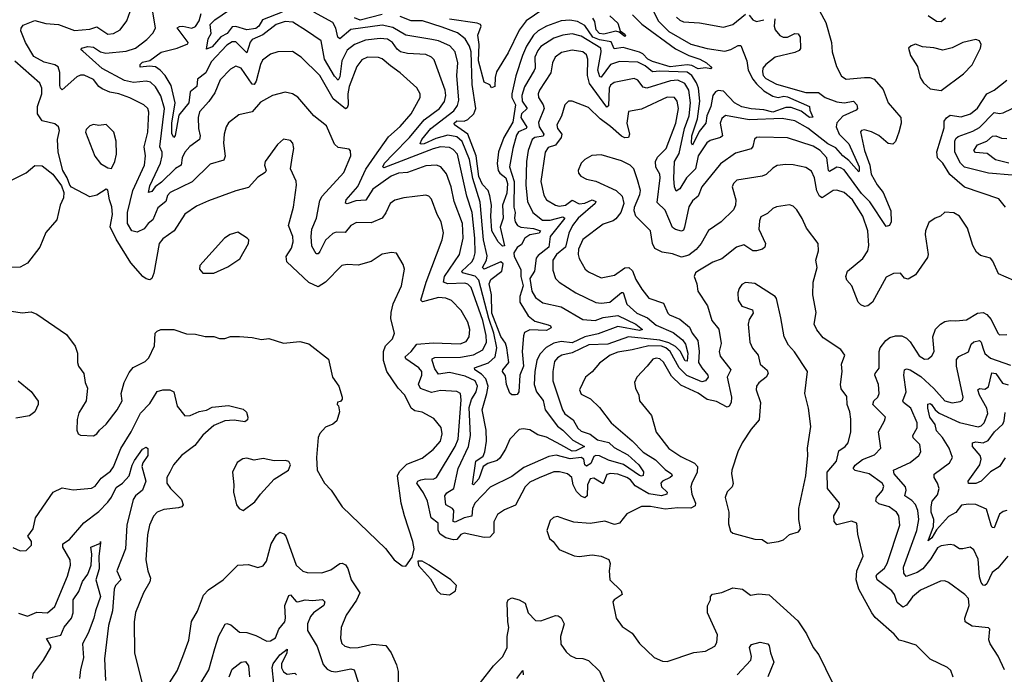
# Model space of a CAD drawing. Extents: x 1552033 to 1694788, y 811965 to 917215.
# Tile 501 of 632: x 1641212 to 1646601, y 887808 to 891390. Entities that reach past the tile are written whole.
import ezdxf

# ---------------------------------------------------------------- set-up
doc = ezdxf.new("R2010")
doc.units = 0

msp = doc.modelspace()

# ---------------------------------------------------------------- linework, layer by layer
at = {"layer": '0CON20XD'}
for points in [[(1644594.2, 890514.2), (1644573.8, 890573.8), (1644554, 890595), (1644505, 890617.8), (1644395, 890650.8), (1644343.2, 890646.8), (1644305, 890625.8), (1644285.8, 890605), (1644268.8, 890565), (1644270.5, 890550.5), (1644283.8, 890535), (1644315, 890517.8), (1644366, 890506), (1644475.9, 890455.9), (1644509.4, 890425), (1644519.4, 890385), (1644503.1, 890335), (1644475, 890301.4), (1644459.6, 890290.4), (1644405, 890270.9), (1644295, 890187.5), (1644271.4, 890135), (1644268.6, 890105), (1644274.1, 890084.1), (1644307.3, 890025), (1644325, 890010.8), (1644395, 889977.3), (1644468.1, 889991.9), (1644525, 890033.3), (1644546.5, 890035), (1644565.9, 890015.9), (1644585, 889968.1), (1644616.8, 889916.8), (1644655, 889866.4), (1644735, 889838.9), (1644759.1, 889785), (1644769.4, 889775), (1644825, 889752.1), (1644878.6, 889708.6), (1644893.5, 889675), (1644923, 889635), (1644931.2, 889575), (1644928, 889515), (1644945, 889484.7), (1644978.8, 889445), (1644980.4, 889435), (1644965.6, 889414.4), (1644945, 889409.3), (1644864.1, 889444.1), (1644821, 889485), (1644771.9, 889575), (1644748, 889595), (1644725, 889604), (1644655, 889606.2), (1644565, 889583.2), (1644485, 889570.8), (1644443.5, 889555), (1644385, 889511.5), (1644345, 889462.9), (1644308.6, 889435), (1644276, 889365), (1644285, 889342), (1644336, 889316), (1644385, 889268.6), (1644450, 889185), (1644565, 889086.8), (1644625, 889023.1), (1644691.7, 888981.7), (1644745, 888929.4), (1644780, 888905), (1644782.7, 888895), (1644772.7, 888885), (1644730, 888865), (1644720.9, 888855), (1644724.1, 888835), (1644755.5, 888805), (1644754.4, 888795), (1644725, 888784.8), (1644655, 888796.7), (1644580.4, 888840.4), (1644555, 888872.9), (1644535, 888885.9), (1644485, 888904.4), (1644445, 888908.1), (1644425, 888900.9), (1644405, 888851.5), (1644355, 888882.1), (1644335, 888878.8), (1644320.4, 888845), (1644318.1, 888785), (1644305, 888774.7), (1644285, 888783.1), (1644259, 888809), (1644241.3, 888845), (1644233.1, 888885), (1644210.8, 888905), (1644166.6, 888916.6), (1644135, 888915.9), (1644055, 888883.1), (1644005, 888859.6), (1643979.1, 888835), (1643925, 888733.3), (1643865, 888708.2), (1643827.2, 888682.8), (1643807.6, 888642.4), (1643806.7, 888583.3), (1643785, 888558.5), (1643755, 888557.1), (1643645, 888581.2), (1643626.6, 888573.4), (1643605, 888546), (1643586, 888544), (1643545, 888554.6), (1643513.6, 888575), (1643502.2, 888595), (1643501.5, 888635), (1643464.8, 888665), (1643443.4, 888755), (1643421.8, 888801.8), (1643386.2, 888855), (1643391.1, 888865), (1643408, 888872), (1643435, 888877.6), (1643475, 888875.7), (1643493.1, 888885), (1643595.4, 889054.6), (1643611, 889095), (1643628.8, 889311.2), (1643625.4, 889345), (1643605, 889356.7), (1643515, 889362.1), (1643465, 889350.7), (1643405, 889371.8), (1643394.4, 889395.6), (1643413.6, 889445), (1643412.2, 889465), (1643396.2, 889486.1), (1643325.5, 889535), (1643322.1, 889545), (1643355.3, 889575), (1643385.8, 889615), (1643475, 889623.1), (1643622.7, 889617.3), (1643655, 889630.4), (1643671.2, 889655), (1643675.3, 889695), (1643664.7, 889735), (1643629.1, 889799.1), (1643575, 889854.6), (1643545, 889866.3), (1643505, 889869.8), (1643416.5, 889846.5), (1643407.9, 889855), (1643437.6, 889955), (1643524.6, 890185), (1643531.8, 890225), (1643518.9, 890285), (1643496.9, 890325), (1643465, 890408), (1643451.2, 890425), (1643435, 890430.8), (1643315, 890416.5), (1643265, 890403.3), (1643240.5, 890385), (1643216.8, 890333.2), (1643195.8, 890304.3), (1643135, 890278.2), (1643055, 890281.5), (1643025, 890264.5), (1642993.9, 890226.1), (1642945, 890228.1), (1642925, 890220.3), (1642885, 890184.6), (1642855, 890121.4), (1642845, 890110), (1642835, 890110), (1642811.5, 890151.5), (1642807, 890205), (1642811.8, 890245), (1642836.2, 890305), (1642855, 890400.8), (1642868.2, 890425), (1642985.5, 890555), (1643024.3, 890645), (1643022.3, 890672.3), (1643015, 890681.2), (1642955, 890691.1), (1642935, 890710), (1642890.5, 890810.5), (1642822.5, 890865), (1642735, 890966.9), (1642705, 890985.6), (1642665, 890994.3), (1642595, 890975.5), (1642530.8, 890939.2), (1642484.4, 890885.6), (1642410.5, 890869.5), (1642355, 890826.9), (1642341.5, 890805), (1642331.6, 890765), (1642326.8, 890715), (1642335.9, 890644.1), (1642328.8, 890621.2), (1642255, 890600.5), (1642156.1, 890503.9), (1642036, 890445), (1642021.8, 890428.2), (1642012.5, 890395), (1641968.7, 890361.3), (1641940.4, 890295), (1641915, 890274.6), (1641893.5, 890246.5), (1641855, 890228.4), (1641825, 890234.3), (1641801.2, 890275), (1641801.9, 890335), (1641831.2, 890455), (1641894.7, 890595), (1641900.5, 890645), (1641893.5, 890695), (1641913.7, 890775), (1641918.7, 890885), (1641912.7, 890905), (1641891.4, 890925), (1641815, 890962.5), (1641755.4, 890984.6), (1641705, 890994), (1641663, 891013), (1641644.8, 891024.8), (1641615, 891063.6), (1641565, 891086.5), (1641545, 891086.4), (1641525, 891077.3), (1641445, 891007.1), (1641435, 891016), (1641431.3, 891031.3), (1641431.5, 891101.5), (1641422.4, 891132.4), (1641404.1, 891144.1), (1641345, 891157.8), (1641289.6, 891189.6), (1641244.5, 891265), (1641218.9, 891328.9), (1641219.1, 891345), (1641230.1, 891359.9), (1641295, 891386.7), (1641355, 891369.6), (1641425, 891363.4), (1641512.2, 891332.2), (1641595, 891339.2), (1641635, 891350.8), (1641695, 891311.8), (1641725, 891315.4), (1641761.4, 891335), (1641798.8, 891385), (1641816.2, 891435)], [(1644445, 890805.7), (1644388.4, 890848.4), (1644325, 890910.4), (1644235, 890944.5), (1644215, 890945.5), (1644195.8, 890924.2), (1644176.9, 890863.1), (1644152.1, 890815), (1644155.4, 890795), (1644179.8, 890765), (1644176.2, 890745), (1644145.4, 890704.6), (1644105, 890690.8), (1644088.4, 890665), (1644063.7, 890505), (1644080.2, 890430.2), (1644095.6, 890405.6), (1644144.4, 890375), (1644165, 890369.8), (1644198.8, 890375), (1644235, 890402.1), (1644275, 890382.9), (1644305, 890387.2), (1644345, 890404), (1644364.5, 890395), (1644361.8, 890385), (1644268.5, 890305), (1644237.6, 890265), (1644217.9, 890222.1), (1644200, 890145), (1644150.8, 890105), (1644130.4, 890075), (1644130.9, 890019.1), (1644144.4, 889975), (1644164.4, 889955), (1644256.7, 889895), (1644365, 889843.6), (1644395, 889838.8), (1644441.9, 889845), (1644505, 889897.5), (1644515, 889897.9), (1644535, 889833.4), (1644589.4, 889785), (1644648.9, 889758.9), (1644695, 889719.1), (1644787.9, 889677.9), (1644839, 889639), (1644856.1, 889615), (1644868.2, 889565), (1644865, 889522.5), (1644855, 889523.6), (1644827.4, 889577.4), (1644802.2, 889602.2), (1644765, 889623), (1644715, 889636.4), (1644545, 889654.9), (1644431.9, 889615), (1644327.9, 889612.1), (1644235, 889567.4), (1644179.2, 889555), (1644155, 889540.5), (1644139.2, 889520.8), (1644130, 889465), (1644130.9, 889415), (1644182.4, 889255), (1644195, 889234.1), (1644240.8, 889200.8), (1644266, 889156), (1644285, 889139.1), (1644335, 889123.2), (1644375, 889092.3), (1644437.2, 889077.2), (1644465, 889049.3), (1644540, 889010), (1644600.4, 888955), (1644625.7, 888915.7), (1644625, 888896.2), (1644615, 888892.2), (1644605, 888896.6), (1644516.1, 888956.1), (1644435, 888980.4), (1644385, 889003), (1644365, 889005.1), (1644355, 889000), (1644338.7, 888961.3), (1644315, 888947.8), (1644305.8, 888955), (1644300, 888985), (1644285.6, 888995.6), (1644225, 888987.7), (1644147.5, 889007.5), (1644108.9, 889001.1), (1643970.5, 888939.5), (1643905, 888890.5), (1643787.4, 888832.6), (1643702.8, 888745), (1643690, 888715), (1643685.9, 888674.1), (1643645, 888664.7), (1643595, 888641.2), (1643585, 888644.6), (1643587.6, 888705), (1643581.6, 888715), (1643545, 888735.6), (1643539.3, 888785), (1643549.3, 888800.7), (1643588.7, 888825), (1643612.3, 888935), (1643667.9, 889055), (1643680, 889115), (1643671.8, 889268.2), (1643685, 889312.2), (1643710.1, 889355), (1643717, 889385), (1643704.7, 889415), (1643650.3, 889439.7), (1643565, 889459), (1643505, 889450.9), (1643485, 889480.3), (1643468.8, 889525), (1643470, 889535), (1643485, 889541.6), (1643625, 889543.4), (1643695, 889556.3), (1643746.4, 889583.6), (1643766.5, 889625), (1643765, 889662.5), (1643746.9, 889745), (1643682.6, 889925), (1643665, 889942.9), (1643648.6, 889948.6), (1643555, 889945.7), (1643530.8, 889955), (1643537, 889985), (1643619.7, 890105), (1643640, 890195), (1643634.8, 890274.8), (1643590, 890395), (1643572.8, 890475), (1643547.5, 890547.5), (1643516.4, 890585), (1643493.8, 890593.8), (1643435, 890590.5), (1643335, 890555.2), (1643285, 890551.5), (1643245, 890534.8), (1643145, 890463.1), (1643106.6, 890403.4), (1643051.5, 890398.5), (1643005, 890382.7), (1642995.7, 890385.7), (1642998.5, 890405), (1643063, 890477), (1643106.9, 890573.1), (1643155.5, 890644.5), (1643230.8, 890749.2), (1643295, 890806.9), (1643354.7, 890875), (1643404.1, 890964.1), (1643404.3, 890985), (1643385, 891018), (1643295, 891100.5), (1643241.2, 891138.8), (1643195.7, 891175.7), (1643175, 891183.3), (1643115.3, 891184.7), (1643085, 891171.5), (1643056.4, 891135), (1643015.3, 891025), (1643008.6, 890985), (1643010.7, 890925), (1643005, 890908.5), (1642995, 890903.2), (1642926.8, 890956.8), (1642855, 891084.5), (1642753.1, 891185), (1642705, 891216.5), (1642625, 891214.5), (1642585, 891201.8), (1642540.8, 891169.3), (1642529.2, 891145), (1642506.5, 891055), (1642495, 891036.3), (1642485, 891037.4), (1642425, 891125.8), (1642395, 891135.4), (1642365, 891119.6), (1642308.9, 891061.1), (1642279.8, 890990.2), (1642247.1, 890942.9), (1642196.7, 890886.7), (1642187.9, 890855), (1642191.2, 890795), (1642200.5, 890755), (1642196.5, 890735), (1642142.6, 890697.4), (1642115, 890666.2), (1642101, 890635), (1642096.3, 890593.7), (1642065, 890576.8), (1641988.8, 890501.2), (1641953.2, 890476.8), (1641935, 890451.1), (1641917.5, 890445), (1641925, 890481.4), (1641983.2, 890605), (1641992.2, 890645), (1641991.3, 890665), (1641979.3, 890695), (1642003.9, 890905), (1641985, 890974.5), (1641955, 891023.1), (1641928.5, 891048.5), (1641905, 891053.8), (1641835, 891046.4), (1641785, 891058.1), (1641663.5, 891123.5), (1641557.7, 891217.7), (1641548.8, 891225), (1641550, 891235), (1641585, 891244.7), (1641615, 891239.5), (1641655, 891214.8), (1641682.6, 891207.4), (1641795, 891217.7), (1641845, 891235.3), (1641907.7, 891282.3), (1641941.7, 891318.3), (1641954.6, 891345.4), (1641934.4, 891465)], [(1642648.4, 891431.6), (1642540.5, 891389.5), (1642520.2, 891355), (1642505, 891341.8), (1642454.4, 891334.4), (1642395, 891353.3), (1642375, 891351.7), (1642346.8, 891315), (1642312.6, 891297.4), (1642265, 891241.9), (1642235, 891230), (1642244.1, 891285), (1642260.3, 891315), (1642255, 891363.8), (1642279.8, 891390.2), (1642359.5, 891445)], [(1644678.2, 891445), (1644706.7, 891385), (1644765, 891326), (1644885, 891256.1), (1644975, 891233.7), (1645070.8, 891219.2), (1645105, 891228.2), (1645145, 891250), (1645159.7, 891249.7), (1645191.8, 891165), (1645198.4, 891115), (1645224.3, 891065), (1645245, 891040), (1645285, 891002.1), (1645335, 890971.2), (1645364, 890964), (1645395, 890971.4), (1645415, 890968.3), (1645535, 890915.9), (1645536.7, 890895), (1645552.8, 890857.2), (1645535, 890854.4), (1645489.3, 890889.3), (1645435, 890909.4), (1645405, 890910.3), (1645335, 890885.1), (1645285, 890898), (1645215, 890902.2), (1645165, 890913.7), (1645123.8, 890935), (1645065, 890999.6), (1645035, 891003.8), (1645020.6, 890995), (1645006.5, 890975), (1644994.9, 890915), (1644972.6, 890865), (1644966.8, 890825), (1644930.6, 890779.4), (1644897.1, 890707.1), (1644894.2, 890704.2), (1644888.2, 890715), (1644890.3, 890755), (1644921.8, 890848.2), (1644934.9, 890945), (1644927.2, 891015), (1644916.9, 891045), (1644891, 891085), (1644865, 891103.3), (1644715, 891109.4), (1644675, 891104.4), (1644635, 891138.1), (1644595, 891158.5), (1644495, 891162), (1644445, 891144.8), (1644395, 891076.2), (1644387.8, 891077.8), (1644377, 891115), (1644393.9, 891215), (1644392.3, 891235), (1644285, 891301), (1644235, 891313.7), (1644185, 891306.3), (1644135, 891289.6), (1644065, 891243.2), (1644048, 891222), (1644031.6, 891185), (1644033.2, 891125), (1644027.8, 891112.2), (1643975, 891023.9), (1643960, 890975), (1643962.9, 890945), (1643989.5, 890905), (1643958.8, 890875), (1643954, 890855), (1643987.1, 890802.9), (1643984.6, 890795), (1643943, 890777), (1643931.2, 890758.8), (1643911, 890685), (1643893.2, 890585), (1643917.9, 890505), (1643915.9, 890365), (1643923.4, 890335), (1643919.7, 890305), (1643924.4, 890284.4), (1643936.4, 890265), (1643954.3, 890255), (1644025, 890248.7), (1644062.3, 890235), (1644055, 890223.2), (1644005, 890213.8), (1643975.9, 890195), (1643958.8, 890161.2), (1643935, 890144.7), (1643916.7, 890115), (1643919.1, 890095), (1643954, 890024), (1643955.3, 889985), (1643967.5, 889935), (1643948.5, 889875), (1643949.2, 889845), (1643995, 889769.1), (1644030.9, 889740.9), (1644105, 889721.5), (1644118, 889715), (1644120.8, 889705), (1644095, 889689.3), (1644005, 889693.9), (1643975, 889679.5), (1643968.7, 889661.3), (1643962.5, 889575), (1643970, 889495), (1643949, 889445), (1643943.3, 889355), (1643935, 889340), (1643925, 889337.5), (1643905, 889337.5), (1643895, 889347.5), (1643877.1, 889395), (1643871.1, 889441.1), (1643854.5, 889465), (1643856.4, 889475), (1643889, 889515), (1643879, 889595), (1643870.6, 889620.6), (1643845, 889657.7), (1643796.7, 889785), (1643794.9, 889885), (1643782.2, 889945), (1643790.7, 889969.3), (1643851.5, 890015), (1643858.4, 890055), (1643845, 890065.2), (1643755, 890025.3), (1643744.2, 890035), (1643766.1, 890073.9), (1643771.1, 890098.9), (1643749.9, 890185), (1643731.9, 890391.9), (1643691.4, 890521.4), (1643673.1, 890625), (1643633.1, 890723.1), (1643605, 890750), (1643555, 890759.1), (1643489.5, 890740.5), (1643425, 890710.6), (1643408.8, 890708.8), (1643403.7, 890713.7), (1643413.9, 890735), (1643462.2, 890795), (1643588.9, 890891.1), (1643608.6, 890921.4), (1643615, 890950), (1643604.4, 891085), (1643609.4, 891155), (1643595.3, 891215), (1643566.6, 891246.6), (1643505, 891274.3), (1643467, 891283), (1643325, 891306.7), (1643255, 891347.7), (1643195, 891361.1), (1643025, 891336.5), (1642965, 891286.4), (1642954, 891294), (1642942.6, 891345), (1642925, 891375.3), (1642821.1, 891431.1)], [(1644115, 891473.5), (1643984.4, 891385), (1643946.2, 891333.8), (1643885, 891208.9), (1643822, 891105), (1643813.6, 891073.6), (1643812.5, 891025), (1643795, 891017.5), (1643784.4, 891034.4), (1643755, 891047.8), (1643724, 891165), (1643726.1, 891255), (1643719.9, 891305), (1643737.5, 891355), (1643734.2, 891365), (1643715, 891372.3), (1643565, 891393.6)], [(1645588.7, 891438.7), (1645623.4, 891375), (1645655.5, 891265), (1645659.1, 891215), (1645682.2, 891135), (1645710.7, 891080.7), (1645735, 891064.4), (1645835, 891074.5), (1645865, 891073.3), (1645888, 891065), (1645938.6, 891008.6), (1645965.5, 890935), (1646035.5, 890855), (1646037.1, 890825), (1646024.7, 890775), (1646005, 890724), (1645991.3, 890708.7), (1645965, 890713.5), (1645915, 890756), (1645875, 890777.7), (1645835, 890787.9), (1645820, 890785), (1645813.6, 890776.4), (1645835.9, 890675), (1645865.8, 890595), (1645873.1, 890545), (1645905, 890486.7), (1645938.7, 890445), (1645979.4, 890345), (1645982.5, 890285), (1645972.5, 890265), (1645955, 890258.6), (1645864.5, 890394.5), (1645819.9, 890439.9), (1645725, 890568.6), (1645705, 890580.6), (1645685, 890583.3), (1645645, 890560), (1645638.9, 890565), (1645630, 890635), (1645592.9, 890675), (1645555, 890698.2), (1645415, 890743.4), (1645262.3, 890747.7), (1645244.7, 890745.3), (1645233.4, 890736.6), (1645223.9, 890696.1), (1645215, 890683.1), (1645130.1, 890659.9), (1645048.2, 890601.8), (1644945, 890475.6), (1644924.6, 890425), (1644895, 890398.5), (1644875, 890366.7), (1644851.3, 890255), (1644845, 890238.6), (1644835, 890232.7), (1644801.9, 890241.9), (1644785, 890253.5), (1644745, 890347.7), (1644700.4, 890390.4), (1644718.3, 890525), (1644715.2, 890545.2), (1644693.7, 890583.7), (1644692.5, 890615), (1644702.5, 890637.5), (1644750.5, 890685), (1644803.9, 890823.9), (1644817, 890905), (1644810.4, 890945), (1644795.6, 890965), (1644755, 890965.8), (1644615, 890901.4), (1644545, 890887.5), (1644535.7, 890825), (1644548.8, 890765), (1644544.6, 890745.4), (1644525, 890744.2), (1644505, 890752.9), (1644445, 890805.7)], [(1643255.6, 890655), (1643344.8, 890745), (1643425, 890841.9), (1643508.9, 890905), (1643537.2, 890942.8), (1643543.9, 890975), (1643540.2, 891005), (1643481.4, 891171.4), (1643465, 891186.2), (1643435, 891199.2), (1643335, 891204.8), (1643295.5, 891215), (1643278.5, 891228.5), (1643253.1, 891265), (1643225, 891284.3), (1643185, 891287.6), (1643105, 891278.1), (1643044.6, 891255.4), (1643005, 891223.5), (1642975.8, 891165), (1642965, 891078), (1642955, 891060), (1642935, 891080.7), (1642880.6, 891175), (1642861.8, 891275), (1642781.2, 891328.8), (1642707.1, 891377.1), (1642665, 891380.2), (1642615, 891364.3), (1642542.3, 891307.7), (1642485, 891282.7), (1642473.3, 891266.7), (1642455, 891208.9), (1642395, 891268.8), (1642375, 891269.3), (1642345, 891251.1), (1642260.3, 891159.7), (1642230.9, 891099.1), (1642184.3, 891065), (1642180.9, 891025), (1642144.7, 890995), (1642137.4, 890935), (1642082.5, 890867.5), (1642062.4, 890757.6), (1642055, 890746), (1642045, 890766.7), (1642044.9, 890825), (1642062.6, 890935), (1642040.5, 891030.5), (1642007.8, 891085), (1641980.7, 891115), (1641955, 891131.7), (1641923.3, 891136.7), (1641871.1, 891131.1), (1641870.9, 891145), (1641885, 891158.8), (1641925, 891166.9), (1641986.5, 891213.5), (1642074.7, 891235.3), (1642131.9, 891258.1), (1642134.3, 891265), (1642074.6, 891345.4), (1642086, 891354), (1642104.1, 891355.9), (1642155, 891343.5), (1642175, 891352.5), (1642195, 891384.5), (1642205.7, 891424.3)], [(1643195, 891418.4), (1643075, 891388.6), (1643045, 891400.2)], [(1645345.3, 891395), (1645341, 891355), (1645346.7, 891335), (1645373.2, 891303.2), (1645390, 891295), (1645415, 891295.7), (1645455, 891314.7), (1645472.7, 891312.7), (1645483.2, 891295), (1645485, 891232), (1645478, 891222), (1645455, 891211.2), (1645346.9, 891185), (1645295.5, 891145), (1645280, 891125), (1645276.7, 891105), (1645281.2, 891085), (1645295, 891068.1), (1645355, 891038.1), (1645515, 890992.6), (1645585, 890992.5), (1645620.6, 890965), (1645685, 890940.2), (1645725, 890935.7), (1645775, 890945.5), (1645793.1, 890925), (1645798.1, 890905), (1645790.8, 890895), (1645716.8, 890863.2), (1645684.1, 890825.9), (1645680.4, 890805), (1645697.6, 890765), (1645750.6, 890710.6), (1645805.8, 890585), (1645807.1, 890562.9), (1645805, 890558.6), (1645749.4, 890619.4), (1645717.6, 890645), (1645679.5, 890689.5), (1645635, 890710.9), (1645525, 890797.3), (1645455, 890836.5), (1645385, 890850.7), (1645205, 890843.4), (1645075, 890866.2), (1645055, 890850.6), (1645045.3, 890825), (1645058.9, 890755), (1645047.5, 890745), (1644991.2, 890728.8), (1644973.1, 890716.9), (1644925, 890645.4), (1644910.7, 890575), (1644861.6, 890525), (1644825, 890464.4), (1644805, 890452.9), (1644795.4, 890475.4), (1644792.1, 890522.1), (1644795.8, 890615), (1644821, 890659), (1644850.4, 890795), (1644875.5, 890864.5), (1644883.5, 890935), (1644874.4, 891004.4), (1644851.7, 891041.7), (1644815, 891059), (1644773.3, 891056.6), (1644645, 891016.6), (1644625, 891020.8), (1644595, 891060.5), (1644575, 891069.3), (1644465, 891047.2), (1644445, 891032.1), (1644437.8, 891015), (1644435, 890920), (1644425, 890911.8), (1644331.4, 891041.4), (1644320, 891085), (1644320.7, 891175), (1644315, 891198.9), (1644295, 891215.2), (1644235, 891223.6), (1644178.2, 891211.8), (1644143.6, 891185), (1644128.9, 891155), (1644119.8, 891100.2), (1644056.8, 891005), (1644049.6, 890985), (1644051.5, 890965), (1644077.6, 890925), (1644083, 890905), (1644051.3, 890828.7), (1644054.8, 890805), (1644081.6, 890765), (1644076.6, 890753.4), (1644031.9, 890745), (1644016.8, 890735), (1643995.3, 890675.3), (1643985.2, 890614.8), (1643982.3, 890485), (1643991.4, 890395), (1644021.3, 890335), (1644074.2, 890294.2), (1644115, 890292.6), (1644185, 890311.6), (1644195.7, 890305), (1644116.2, 890205), (1644107.5, 890145), (1644049.7, 890100.3), (1644038.1, 890085), (1644029, 890015), (1644003.7, 889975), (1644014.8, 889904.8), (1644035, 889870.5), (1644075, 889841.1), (1644175, 889820), (1644295, 889750.3), (1644362, 889745), (1644405, 889760.4), (1644485, 889771.3), (1644584.6, 889725), (1644620, 889695), (1644605, 889689.6), (1644485, 889711.5), (1644378.7, 889671.3), (1644305, 889654.5), (1644235, 889621.6), (1644175, 889629.1), (1644135, 889621.2), (1644093.9, 889596.1), (1644059.4, 889560.6), (1644042.7, 889525), (1644030.6, 889465), (1644028.4, 889395), (1644040.3, 889355), (1644077.5, 889307.5), (1644088.3, 889255), (1644155, 889165.7), (1644185, 889144.7), (1644239.1, 889089.1), (1644304, 889055), (1644255, 889031.9), (1644235, 889029.9), (1644173.7, 889063.7), (1644095, 889105.2), (1644048.1, 889118.1), (1644005, 889145.6), (1643967.5, 889152.5), (1643945, 889148), (1643895, 889094.3), (1643870.3, 889039.7), (1643839.3, 888990.7), (1643825, 888978.9), (1643775, 888961.1), (1643748.8, 888945), (1643725, 888878.2), (1643695, 888845.7), (1643689.5, 888849.5), (1643709.4, 888975), (1643748.5, 889001.5), (1643758.1, 889025), (1643766.7, 889085), (1643765.7, 889145), (1643742.5, 889255), (1643769.4, 889345), (1643775.2, 889384.8), (1643764, 889425), (1643740.1, 889450.1), (1643703.4, 889475), (1643702.1, 889485), (1643777.6, 889512.4), (1643814.6, 889545.4), (1643822.6, 889595), (1643806.3, 889675), (1643779.4, 889755), (1643725.6, 889965.6), (1643705, 889987.7), (1643636.4, 890005), (1643632.1, 890015), (1643686.4, 890065), (1643698.5, 890085), (1643704.1, 890115), (1643703.1, 890195), (1643688.7, 890335), (1643659.8, 890425), (1643607.4, 890655), (1643585, 890679.5), (1643565, 890690.4), (1643515, 890694.4), (1643475, 890683.8), (1643205, 890579.1), (1643199.6, 890585), (1643209, 890605), (1643255.6, 890655)], [(1644566.5, 891416.5), (1644616.6, 891366.6), (1644801.3, 891231.3), (1644874, 891194), (1644934.4, 891175), (1644971.9, 891155), (1644993.8, 891135), (1645000, 891125), (1644995, 891122), (1644965, 891127.1), (1644925, 891121.2), (1644890.4, 891140.4), (1644865, 891144.4), (1644773, 891133), (1644675, 891161.8), (1644649.9, 891175), (1644623.2, 891203.2), (1644605, 891213.2), (1644515, 891237.5), (1644465, 891231.8), (1644448.6, 891268.6), (1644385, 891279.7), (1644349.5, 891295), (1644305, 891359.6), (1644265, 891381.4), (1644222.4, 891387.6), (1644175, 891384.8), (1644094.5, 891355.5), (1644050.6, 891329.4), (1644024.9, 891305.1), (1643985.2, 891245), (1643963.4, 891195), (1643927.5, 891082.5), (1643905.8, 890985), (1643905.2, 890964.8), (1643925.1, 890925), (1643910.2, 890829.8), (1643861.6, 890745), (1643832, 890668), (1643826.2, 890603.8), (1643830.9, 890565), (1643840.2, 890550.2), (1643871.9, 890525), (1643882.2, 890495), (1643877.9, 890442.1), (1643854.4, 890375), (1643858.4, 890305), (1643841.8, 890255), (1643865, 890153.3), (1643855, 890151.2), (1643830.8, 890175), (1643796, 890236), (1643790, 890315), (1643794.3, 890375), (1643786, 890426), (1643776.2, 890455), (1643745, 890489.4), (1643725, 890531.6), (1643710.1, 890645), (1643664.6, 890764.6), (1643591.3, 890815), (1643589.4, 890825), (1643605, 890836.5), (1643645, 890836), (1643665, 890844.7), (1643698, 890875), (1643709.3, 890905), (1643688.9, 891035), (1643682.7, 891215), (1643673.8, 891245), (1643649.5, 891285), (1643609, 891319), (1643525, 891350), (1643417.5, 891385), (1643355, 891383.9), (1643295, 891408.6)], [(1644441.5, 891411.5), (1644485, 891371.8), (1644498.8, 891328.8), (1644525, 891312), (1644528.5, 891301.5), (1644525, 891298), (1644493, 891323), (1644475, 891328), (1644409.5, 891310.5), (1644385, 891314.6), (1644368, 891335), (1644360.8, 891380.8), (1644349.7, 891399.7)], [(1644807.5, 891405), (1644825, 891387.5), (1644845, 891379.6), (1644932.6, 891372.6), (1645065, 891349.5), (1645115, 891364.7), (1645185, 891421.1)], [(1645205, 891415.4), (1645225, 891390), (1645245, 891381.1), (1645285, 891390.5)], [(1646279.2, 891399.2), (1646255, 891379.2), (1646230.7, 891380.7), (1646185, 891412.2)], [(1646255, 891002.5), (1646377.5, 891095), (1646425, 891144.3), (1646470, 891235), (1646474.3, 891255), (1646465.8, 891275), (1646445, 891281.5), (1646375, 891265.7), (1646315, 891237.1), (1646265, 891224.4), (1646215, 891236.9), (1646152.9, 891242.9), (1646115, 891256), (1646091.7, 891248.3), (1646077.5, 891235), (1646087.5, 891195), (1646125.6, 891135), (1646140, 891075), (1646158.1, 891045), (1646195, 891011.5), (1646255, 891002.5)], [(1643325, 888400), (1643360.7, 888449.3), (1643370.8, 888495), (1643364.4, 888535), (1643317.3, 888675), (1643300.5, 888745), (1643279.6, 888895), (1643291.5, 888918.5), (1643331.5, 888958.5), (1643415, 888991.5), (1643475, 889038.1), (1643515.5, 889085), (1643524.5, 889125), (1643518.3, 889158.3), (1643477.9, 889207.9), (1643415, 889243.3), (1643375, 889250.4), (1643355.5, 889265), (1643319.6, 889335), (1643283.6, 889373.6), (1643221.5, 889465), (1643203.8, 889525), (1643203.8, 889575), (1643214.2, 889605.8), (1643251.9, 889645), (1643264.3, 889675), (1643243.9, 889753.9), (1643245, 889787.5), (1643256.4, 889835), (1643302.5, 889935), (1643317.5, 890025), (1643311.7, 890051.7), (1643275, 890112.5), (1643247, 890117), (1643195, 890108.1), (1643135, 890068.1), (1643065, 890046.7), (1643005, 890050.9), (1642974.6, 890045.4), (1642885.7, 889954.3), (1642845, 889928.7), (1642795, 889951.5), (1642673.9, 890065), (1642671.2, 890095), (1642699.4, 890140.6), (1642708, 890175), (1642707.5, 890205), (1642683.4, 890265), (1642710.9, 890365), (1642727.1, 890485), (1642725, 890507.5), (1642694.1, 890574.1), (1642706, 890646), (1642712, 890685), (1642706.7, 890715), (1642695, 890730), (1642655, 890736.7), (1642623.2, 890706.8), (1642556.2, 890615), (1642551.2, 890595), (1642561.2, 890565), (1642556, 890555), (1642515, 890529.2), (1642465, 890472), (1642395, 890453.1), (1642245, 890399.2), (1642180.2, 890369.8), (1642115, 890325.7), (1642056.7, 890235), (1641995, 890191.1), (1641974.6, 890165), (1641946, 890004), (1641935.3, 889975), (1641925, 889967.8), (1641905, 889971.9), (1641886.7, 889985), (1641820.3, 890060.3), (1641740.2, 890190.2), (1641707.6, 890257.6), (1641719.3, 890325), (1641715.9, 890365.9), (1641702.9, 890405), (1641695, 890457.5), (1641685, 890462.5), (1641635, 890430), (1641595, 890421.2), (1641495, 890473.8), (1641486.2, 890485), (1641472, 890525), (1641448.8, 890565), (1641422.5, 890665), (1641418.8, 890735), (1641429.2, 890785), (1641424.3, 890804.3), (1641405, 890820), (1641335, 890837.5), (1641308.8, 890875), (1641308.7, 890915), (1641333.1, 890985), (1641332.5, 891015), (1641323, 891043), (1641185, 891163.9)], [(1646607.5, 890365), (1646570.8, 890410.8), (1646383.3, 890473.3), (1646302.9, 890542.9), (1646263.9, 890605), (1646236, 890635), (1646232.7, 890667.3), (1646271.1, 890798.9), (1646272.6, 890835), (1646285, 890854.2), (1646305, 890867.7), (1646365, 890858.2), (1646415.7, 890875), (1646453.9, 890906.1), (1646505, 890985.4), (1646545, 891004.3), (1646615, 891060.4)], [(1646645, 890540.4), (1646515, 890551), (1646382.9, 890582.9), (1646361.6, 890605), (1646331.2, 890665), (1646330.5, 890725), (1646335, 890740), (1646348, 890752), (1646429, 890781), (1646465, 890800.4), (1646545, 890882.3), (1646575, 890876.8), (1646595, 890880.5), (1646645, 890904.7)], [(1641715, 890576.7), (1641732.9, 890615), (1641741.1, 890655), (1641740.5, 890725), (1641726.9, 890775), (1641685, 890817.5), (1641645, 890812), (1641615, 890817.5), (1641595, 890810), (1641575, 890790), (1641572.5, 890775), (1641623, 890643), (1641655, 890603.3), (1641695, 890580), (1641715, 890576.7)], [(1646625, 890605.2), (1646553, 890623), (1646508.1, 890658.1), (1646443, 890663), (1646433.6, 890675), (1646454.7, 890705), (1646505, 890725.3), (1646536.6, 890753.4), (1646555, 890755.2), (1646585, 890742.2), (1646615, 890740)], [(1641095, 890475.7), (1641247, 890553), (1641295, 890592.5), (1641335, 890590), (1641394.2, 890545), (1641441.1, 890481.1), (1641454.2, 890445), (1641451.4, 890415), (1641432.9, 890375), (1641414.4, 890295), (1641355, 890226), (1641322.2, 890145), (1641255, 890057.5), (1641215, 890037.1), (1641165, 890033.8)], [(1646653, 889963), (1646570, 890000), (1646538.9, 890068.9), (1646525.8, 890085), (1646470.9, 890100.9), (1646448, 890118), (1646428.1, 890155), (1646399.5, 890249.5), (1646356.2, 890315), (1646325, 890332.9), (1646275, 890338), (1646252.5, 890315), (1646222, 890305), (1646188.6, 890281.4), (1646170.6, 890235), (1646167.8, 890215), (1646184.4, 890105), (1646181.3, 890088.7), (1646115, 889993.8), (1646075, 889970), (1646055, 889976.7), (1646033.3, 890003.3), (1645995, 890000.8), (1645955, 889982), (1645880, 889845), (1645855, 889824.2), (1645835, 889820.8), (1645815, 889830), (1645801.9, 889845), (1645766.7, 889935), (1645739.2, 889965), (1645733.1, 889985), (1645743.1, 890015), (1645826.5, 890083.5), (1645854, 890126), (1645858.8, 890155), (1645854.2, 890235), (1645826.9, 890315), (1645769.7, 890405), (1645725, 890444.1), (1645685, 890458.2), (1645665, 890456.2), (1645605, 890415.2), (1645589.8, 890425), (1645574.3, 890454.3), (1645562.8, 890525), (1645545, 890561.1), (1645515, 890581.2), (1645445, 890596.8), (1645405, 890598.9), (1645358.1, 890591.9), (1645335, 890578.9), (1645296.8, 890543.2), (1645276.3, 890533.6), (1645137.3, 890512.7), (1645118.5, 890495), (1645111.8, 890475), (1645131.2, 890405), (1645129.6, 890375), (1645119.1, 890350.9), (1645051.4, 890285), (1644982.9, 890237.1), (1644941.9, 890165), (1644915, 890133.1), (1644875, 890102.5), (1644835, 890091.9), (1644785, 890109.3), (1644728.8, 890118.8), (1644688.8, 890138.8), (1644676.1, 890165), (1644664.4, 890235), (1644584.4, 890315), (1644575.6, 890345), (1644576.5, 890365), (1644606.4, 890433.6), (1644610, 890455), (1644594.2, 890514.2)], [(1646322.1, 887792.1), (1646308.3, 887828.3), (1646290, 887845), (1646195, 887891.2), (1646118.2, 887968.2), (1646055, 887987.8), (1646025, 887995.7), (1645998.5, 888028.5), (1645895, 888120), (1645875.4, 888145), (1645804.6, 888275), (1645790, 888325), (1645793.5, 888375), (1645828.2, 888455), (1645799.1, 888575), (1645794, 888635), (1645765, 888647.1), (1645685, 888627.1), (1645670.6, 888645), (1645667.8, 888675), (1645697.1, 888725), (1645699.1, 888745), (1645633.8, 888825), (1645632.2, 888915), (1645682.2, 888975), (1645695, 889031.2), (1645730, 889055), (1645745.6, 889075), (1645761.5, 889135), (1645761.8, 889205), (1645755.4, 889245), (1645740.4, 889285), (1645738.5, 889328.5), (1645708.6, 889371.4), (1645703.8, 889395), (1645713.9, 889465), (1645710.6, 889505), (1645728.6, 889555), (1645705.7, 889585), (1645610.2, 889650.2), (1645575, 889693.3), (1645560, 889725), (1645572, 889788), (1645552.5, 889885), (1645554.7, 889954.7), (1645577.1, 890035), (1645569.2, 890075), (1645583.8, 890125), (1645582.7, 890165), (1645519.2, 890249.2), (1645495, 890303.3), (1645465, 890350.6), (1645445, 890370), (1645425, 890378.1), (1645355, 890367.3), (1645335, 890358.1), (1645305, 890330), (1645268.6, 890311.4), (1645260.3, 890289.7), (1645258.4, 890245), (1645293.8, 890165), (1645290, 890145), (1645276.7, 890135), (1645245, 890125.6), (1645225, 890126.5), (1645175, 890158), (1645135, 890145.4), (1645055, 890081.5), (1645005, 890063.3), (1644923.1, 890015), (1644910.5, 890005), (1644903.1, 889985), (1644918.1, 889945), (1644923.1, 889905), (1644976.5, 889825), (1645000.6, 889745), (1645037.9, 889697.9), (1645051.7, 889618.3), (1645041.1, 889575), (1645045, 889550), (1645103.7, 889475), (1645084.1, 889435), (1645108, 889325), (1645105.2, 889295), (1645095, 889276.2), (1645085, 889270.8), (1645025, 889300.4), (1644975, 889312), (1644925, 889346.9), (1644830.8, 889390.8), (1644780.3, 889440.3), (1644735, 889516.9), (1644715, 889533.9), (1644695, 889538.4), (1644677, 889533), (1644645.5, 889495), (1644590, 889435), (1644576.7, 889405), (1644582.2, 889375), (1644600.8, 889335), (1644604.3, 889305), (1644670.5, 889225), (1644695, 889134), (1644764.8, 889044.8), (1644829.9, 888999.9), (1644905, 888963.5), (1644922.7, 888945), (1644920, 888915), (1644890, 888855), (1644885.9, 888835), (1644890.8, 888795), (1644911.1, 888745), (1644909.4, 888730.6), (1644885, 888717.5), (1644815, 888719.4), (1644745, 888711.8), (1644665, 888727.5), (1644615, 888726.4), (1644535, 888685.8), (1644495, 888635.8), (1644467.3, 888627.3), (1644415, 888645.7), (1644335, 888634.3), (1644245, 888640.8), (1644195, 888658), (1644155, 888671.2), (1644134.3, 888665.7), (1644115, 888650), (1644096.7, 888595), (1644111.7, 888551.7), (1644132.5, 888535), (1644165, 888491.2), (1644246.8, 888456.8), (1644275, 888452.2), (1644345, 888461.8), (1644394.5, 888454.5), (1644436.4, 888436.4), (1644444.3, 888415), (1644438.1, 888375), (1644441.4, 888325), (1644503.8, 888265), (1644510, 888245), (1644465, 888216), (1644459.2, 888205), (1644475.8, 888115.8), (1644510.3, 888070.3), (1644565, 888033.8), (1644605, 887976.7), (1644685, 887900), (1644730.8, 887880.8), (1644755, 887878), (1644901.5, 887928.5), (1644965, 887934.2), (1645017.6, 887962.4), (1645027.6, 887982.4), (1645030.6, 888025), (1644976.2, 888145), (1644977.1, 888182.9), (1644993.3, 888215), (1644992.5, 888235), (1645003.9, 888246.1), (1645055, 888256), (1645115, 888281.4), (1645167.5, 888275), (1645211.7, 888241.7), (1645255, 888248), (1645315, 888242.5), (1645470.7, 888100.7), (1645519.3, 888029.3), (1645555, 887954.3), (1645585.6, 887915), (1645658.5, 887765)], [(1642275, 890003.8), (1642351.2, 890038.8), (1642417.6, 890082.4), (1642463.8, 890165), (1642466, 890185), (1642456.7, 890195), (1642405, 890228), (1642363.3, 890215), (1642333.8, 890195), (1642197.5, 890045), (1642196.7, 890025), (1642213.9, 890003.9), (1642275, 890003.8)], [(1645305, 888526), (1645365, 888534.4), (1645392, 888545), (1645425, 888573.3), (1645475, 888587.5), (1645486.4, 888603.6), (1645475.8, 888655), (1645477.3, 888715), (1645514.2, 888894.2), (1645525.9, 889005.9), (1645523.3, 889045), (1645541.5, 889165), (1645529.1, 889265), (1645508.5, 889345), (1645524.4, 889465), (1645453.6, 889573.6), (1645419.3, 889609.3), (1645395.8, 889655), (1645378.7, 889758.7), (1645354.2, 889864.2), (1645346.2, 889875), (1645235, 889946.2), (1645185, 889952.5), (1645165, 889942), (1645149.7, 889920.3), (1645142, 889895), (1645144.4, 889855), (1645165, 889822.9), (1645223.6, 889803.6), (1645226, 889785), (1645205, 889750), (1645199.4, 889725), (1645208.5, 889625), (1645222.3, 889592.3), (1645254.3, 889555), (1645265.6, 889505), (1645302.9, 889472.9), (1645309.2, 889455), (1645297.1, 889435), (1645257.4, 889402.6), (1645244.5, 889384.5), (1645243.8, 889365), (1645266.2, 889295), (1645259.2, 889200.8), (1645215, 889150), (1645165.8, 889075), (1645142.5, 889025), (1645110.4, 888925), (1645107.3, 888905), (1645117.9, 888852.1), (1645110.8, 888835), (1645083.7, 888806.4), (1645073.8, 888775), (1645092.9, 888695), (1645091.9, 888631.9), (1645102, 888592), (1645115, 888581.2), (1645235, 888547.5), (1645275, 888546), (1645305, 888526)], [(1641166.4, 889796.4), (1641225, 889786.2), (1641275, 889791.2), (1641305, 889778.8), (1641467.3, 889667.3), (1641515, 889603.8), (1641528.9, 889565), (1641527.5, 889515), (1641534.4, 889495), (1641562.5, 889455), (1641570, 889405), (1641583.3, 889375), (1641576.2, 889305), (1641535, 889240), (1641526.4, 889203.6), (1641523.9, 889143.9), (1641532.5, 889125), (1641545, 889116.7), (1641615, 889114), (1641635, 889124), (1641648.8, 889145), (1641685, 889177.5), (1641746, 889255), (1641773.3, 889305), (1641767.5, 889345), (1641784.1, 889405.9), (1641810.7, 889459.3), (1641833.2, 889486.8), (1641899.3, 889520.7), (1641919.6, 889540.4), (1641949.5, 889605), (1641952.9, 889675), (1641963.6, 889686.4), (1641985, 889694.4), (1642055, 889695.6), (1642125, 889671.4), (1642175, 889668.8), (1642226.4, 889656.4), (1642275, 889656.2), (1642305, 889646.2), (1642335, 889646.7), (1642365, 889657.5), (1642415, 889656.2), (1642485, 889651.2), (1642535, 889640), (1642575, 889646.2), (1642655, 889620), (1642745, 889630), (1642795, 889616), (1642902.4, 889532.4), (1642923.8, 889435), (1642958.8, 889385), (1642976.2, 889325), (1642976.7, 889313.3), (1642968.3, 889301.7), (1642951.7, 889298.3), (1642950, 889285), (1642957.5, 889277.5), (1642962.5, 889245), (1642947.5, 889195), (1642925, 889176.7), (1642885, 889160), (1642855, 889126.7), (1642846, 889105), (1642835.6, 888995), (1642840.8, 888925), (1642880, 888855), (1642916.6, 888816.6), (1642976.7, 888725), (1643215, 888496.2), (1643261.2, 888435), (1643305, 888401.2), (1643325, 888400)], [(1646603, 887833), (1646568.3, 887908.3), (1646523.6, 887975), (1646516.1, 887996.1), (1646521.2, 888055), (1646515, 888063.3), (1646425, 888072.5), (1646387.5, 888095), (1646384.6, 888115), (1646409.4, 888185), (1646405, 888222.5), (1646385.6, 888245), (1646295, 888311.3), (1646275, 888319.6), (1646251.3, 888318.7), (1646141.5, 888268.5), (1646098.2, 888231.8), (1646065, 888186.2), (1646045, 888175.5), (1646015, 888201.1), (1645999.6, 888245), (1645985, 888264.5), (1645905.5, 888325.5), (1645899.5, 888345), (1645904.1, 888355), (1645945, 888390), (1645960.8, 888415), (1646028.5, 888625), (1646023.8, 888675), (1646010.4, 888695), (1645971.8, 888725), (1645915, 888741.9), (1645898.5, 888755), (1645901.8, 888775), (1645935.3, 888815), (1645942.1, 888837.9), (1645933.1, 888855), (1645861.8, 888905), (1645784.4, 888924.4), (1645773.6, 888935), (1645785, 888952.9), (1645825, 888984.7), (1645890.6, 889009.4), (1645924.7, 889045.3), (1645911.8, 889135), (1645945.5, 889195), (1645950, 889215), (1645881.5, 889285), (1645887.8, 889305), (1645908.1, 889325), (1645916.9, 889345), (1645913.1, 889395), (1645893.3, 889445), (1645894.4, 889455), (1645915.8, 889484.2), (1645915.9, 889575), (1645920.9, 889595), (1645952.7, 889635), (1645975, 889651.6), (1646005, 889661.1), (1646039.9, 889659.9), (1646065, 889647.9), (1646085, 889627.5), (1646135, 889550.4), (1646165, 889532.7), (1646185, 889534.4), (1646205, 889552), (1646216.5, 889575), (1646210, 889655), (1646223.7, 889696.3), (1646251.1, 889725), (1646275, 889739.2), (1646305, 889745.3), (1646335, 889742.4), (1646395, 889747.5), (1646455, 889784.7), (1646485, 889788.4), (1646505, 889777.8), (1646529.5, 889749.5), (1646565, 889676), (1646575.5, 889665.5), (1646615, 889667.5)], [(1646621.2, 888455), (1646565, 888388.5), (1646535.3, 888364.7), (1646505, 888302.9), (1646495, 888294.2), (1646485, 888295.8), (1646475, 888310.8), (1646465, 888342), (1646457.6, 888437.6), (1646435, 888489.4), (1646415, 888504.2), (1646375, 888494.2), (1646355.8, 888495.8), (1646325, 888514.2), (1646305, 888518.1), (1646255, 888511.3), (1646235, 888500.3), (1646199.2, 888440.8), (1646155.3, 888384.7), (1646125, 888366.3), (1646064, 888344), (1646051.3, 888361.3), (1646050, 888395), (1646122.8, 888595), (1646133.8, 888655), (1646127, 888705), (1646115, 888737.3), (1646095, 888760.3), (1646056.5, 888785), (1646063.4, 888816.6), (1646060, 888835), (1645997.7, 888905), (1645994.3, 888925), (1646085, 888967.1), (1646132.5, 889005), (1646144.3, 889025.7), (1646138.2, 889065), (1646102.7, 889102.7), (1646100, 889115), (1646125, 889157.5), (1646123.8, 889185), (1646089.7, 889265), (1646048.8, 889295), (1646045.3, 889305), (1646064.8, 889355), (1646050.3, 889445), (1646055, 889474), (1646065, 889479.5), (1646085, 889474.7), (1646145, 889437.3), (1646215, 889372.5), (1646275, 889304.7), (1646315, 889293.4), (1646359.1, 889300.9), (1646371.7, 889308.3), (1646375.6, 889324.4), (1646338.9, 889495), (1646339.1, 889530.9), (1646352.8, 889547.2), (1646405, 889573.3), (1646420.3, 889615), (1646435, 889627.3), (1646465.3, 889635.3), (1646475, 889625.6), (1646484, 889595), (1646495, 889563.9), (1646525, 889538), (1646635, 889500.4)], [(1646615.7, 888704.3), (1646595, 888699.7), (1646574.1, 888685), (1646545, 888610), (1646535, 888612), (1646528.9, 888625), (1646502.9, 888712.9), (1646445, 888736.7), (1646405, 888739.5), (1646366.5, 888733.5), (1646335.3, 888694.7), (1646295, 888671.8), (1646230.5, 888599.5), (1646205, 888554.7), (1646185, 888538.8), (1646212.7, 888617.3), (1646215.6, 888655), (1646201.2, 888695), (1646201.1, 888725), (1646206.8, 888755), (1646235, 888790), (1646244.6, 888824.6), (1646235.4, 888855), (1646217.5, 888885), (1646216.4, 888903.6), (1646300.8, 888965), (1646318.4, 888995), (1646300, 889045), (1646262.1, 889105), (1646230.6, 889140.6), (1646222, 889175), (1646193.7, 889215), (1646182.3, 889265), (1646183.2, 889286.8), (1646195, 889290.8), (1646202.5, 889285), (1646223.5, 889255), (1646245, 889238), (1646355, 889186.6), (1646457.7, 889162.3), (1646475, 889168.4), (1646490.8, 889185), (1646511.3, 889235), (1646505.2, 889265), (1646465.2, 889335), (1646455.6, 889365), (1646465, 889372.1), (1646495, 889369.2), (1646515, 889381.2), (1646532.2, 889457.7), (1646555, 889454.1), (1646591.9, 889401.9), (1646622, 889392)], [(1641204.3, 889414.3), (1641275.5, 889355.5), (1641313.1, 889303.1), (1641313.5, 889285), (1641294.4, 889245), (1641265, 889223.2), (1641190.6, 889209.4)], [(1641175, 888502.5), (1641213.9, 888483.9), (1641247.5, 888485), (1641276.2, 888515), (1641276.2, 888535), (1641256.7, 888565), (1641285.7, 888605), (1641298.6, 888665), (1641395, 888805.6), (1641445, 888828), (1641505, 888817.1), (1641605, 888826.4), (1641625, 888837.8), (1641658.2, 888881.8), (1641709.6, 888920.4), (1641725, 888944.5), (1641766.3, 889043.7), (1641822.7, 889135), (1641872.3, 889237.7), (1641925, 889289.5), (1641964.6, 889355.4), (1641995, 889365.4), (1642034.6, 889364.6), (1642055, 889353.8), (1642074.2, 889275), (1642115, 889223.3), (1642145, 889223.8), (1642195, 889246.9), (1642235, 889253.4), (1642265, 889270.7), (1642355, 889280), (1642435, 889259.2), (1642452.7, 889242.7), (1642460.8, 889215), (1642458.3, 889201.7), (1642445, 889190.6), (1642385, 889198.9), (1642335, 889194.7), (1642275, 889170), (1642215, 889116.4), (1642170.1, 889059.9), (1642096.9, 889005), (1642054.4, 888955), (1642034.5, 888915), (1642016.9, 888885), (1642016.9, 888855), (1642036.7, 888825), (1642098.2, 888765), (1642107.5, 888735), (1642099.2, 888725), (1642081.4, 888718.6), (1642000.4, 888709.6), (1641965, 888695.6), (1641945, 888674), (1641922.1, 888625), (1641911.7, 888571.7), (1641903.2, 888435), (1641912.5, 888375), (1641928.5, 888335), (1641923.6, 888315), (1641888.9, 888255), (1641845.8, 888145.8), (1641838.9, 888095), (1641840.4, 887925), (1641894.4, 887705)], [(1646605, 888992.5), (1646574.8, 888945.2), (1646525, 888916.3), (1646475, 888865.3), (1646445, 888852.1), (1646405, 888852.2), (1646403.2, 888865), (1646467.8, 888955), (1646475.3, 888985), (1646469.5, 889005), (1646427.7, 889055), (1646426.9, 889075), (1646445, 889080), (1646485.1, 889074.9), (1646512.6, 889087.4), (1646546.7, 889135), (1646593, 889177), (1646600.8, 889195), (1646605, 889240.8)], [(1641205, 888143.4), (1641255, 888127.1), (1641305, 888148.9), (1641365, 888144.6), (1641405, 888180), (1641473.5, 888345), (1641490.7, 888405), (1641487.7, 888435), (1641447.8, 888505), (1641448.1, 888521.9), (1641485, 888546.5), (1641562.9, 888637.1), (1641645, 888699.5), (1641695, 888750.8), (1641715, 888778.2), (1641739.1, 888830.9), (1641775, 888854.7), (1641810.7, 888895), (1641826.7, 888953.3), (1641841, 888979), (1641885, 889040.8), (1641905, 889050.9), (1641913.9, 889043.9), (1641914.1, 889005), (1641886.2, 888965), (1641880.8, 888945), (1641903, 888865), (1641883.8, 888816.2), (1641845.3, 888785), (1641833.3, 888765), (1641799.2, 888625), (1641791.2, 888495), (1641744.5, 888375), (1641764.6, 888325), (1641736.4, 888295), (1641728.2, 888275), (1641719.5, 888155), (1641697.8, 888075), (1641676.7, 887893.3), (1641682.1, 887775)], [(1642435, 888704), (1642498.7, 888751.3), (1642529.2, 888795), (1642605, 888876), (1642682.5, 888925), (1642693.3, 888955), (1642685, 888972.5), (1642667.5, 888977.5), (1642605, 888976), (1642545, 888989.1), (1642495, 888980.8), (1642455, 888990.6), (1642433.4, 888986.6), (1642403, 888967), (1642376, 888915), (1642384, 888845), (1642382, 888805), (1642398, 888735), (1642413.3, 888715), (1642435, 888704)], [(1642014.6, 887735.4), (1642073.4, 887826.6), (1642105.5, 887905), (1642137.1, 887995), (1642152.7, 888097.3), (1642185.8, 888154.2), (1642217.7, 888242.3), (1642245, 888270), (1642325.6, 888325), (1642405, 888405.5), (1642465, 888410), (1642515, 888392), (1642545, 888402), (1642562.4, 888427.6), (1642588, 888522), (1642617.8, 888572.2), (1642635, 888586.5), (1642657.7, 888577.7), (1642668.6, 888565), (1642724.5, 888405), (1642762.1, 888372.1), (1642785, 888365.6), (1642865, 888362.9), (1642915, 888380.9), (1642965, 888414.6), (1642976.1, 888416.1), (1642995, 888406.7), (1643007.6, 888387.6), (1643026.5, 888325), (1643072.9, 888255), (1643055, 888214), (1642998.9, 888131.1), (1642971.9, 888065), (1642967.1, 888005), (1642975, 887976.2), (1642992, 887962), (1643025, 887952.7), (1643065, 887955.5), (1643145, 887974), (1643215.8, 887965.8), (1643245, 887926.7), (1643275, 887860), (1643283.4, 887823.4), (1643284.3, 887744.3)], [(1641281.4, 887785), (1641287.6, 887812.4), (1641342.2, 887885), (1641383.1, 887955), (1641382.9, 887965), (1641359.2, 888005), (1641437, 888023), (1641455, 888066.9), (1641495.8, 888115), (1641504.3, 888145), (1641505.5, 888215), (1641535, 888262.4), (1641555, 888317.1), (1641585, 888356.9), (1641603, 888405), (1641606.2, 888466.2), (1641600.4, 888505), (1641653.5, 888526.6), (1641654.6, 888535.4), (1641653.5, 888526.6), (1641644.6, 888455), (1641647.6, 888385), (1641628.9, 888325), (1641655.1, 888235), (1641626.2, 888156.2), (1641618, 888115), (1641586.3, 888033.7), (1641555.6, 887975), (1641562, 887898), (1641543.9, 887835), (1641538.4, 887785)], [(1643565, 888243.8), (1643597.5, 888265), (1643602.5, 888295), (1643572.5, 888325), (1643453.3, 888405), (1643415, 888427.5), (1643392, 888428), (1643395, 888403.3), (1643460.7, 888330.7), (1643496.7, 888265), (1643515, 888248.8), (1643565, 888243.8)], [(1642199.1, 887755), (1642247.3, 887832.7), (1642280.6, 887949.4), (1642301.2, 888018.8), (1642337.3, 888082.7), (1642345, 888085.8), (1642368.3, 888078.3), (1642415, 888039.6), (1642455, 888037.8), (1642505, 888021.3), (1642565, 887990.6), (1642585, 887991.1), (1642612.3, 888007.7), (1642630.8, 888055), (1642663.6, 888096.4), (1642667.6, 888115), (1642662.8, 888185), (1642685, 888239.2), (1642695, 888242.9), (1642725, 888206.7), (1642735, 888204.6), (1642775, 888215.3), (1642815, 888212.2), (1642868.6, 888218.6), (1642881.6, 888205), (1642877.2, 888185), (1642820, 888145), (1642803.5, 888125), (1642788, 888085), (1642787.8, 888047.8), (1642840.5, 887960.5), (1642872.8, 887862.8), (1642895, 887837.1), (1642916, 887826), (1642942.1, 887822.1), (1643025, 887839.2), (1643043.4, 887833.4), (1643065.3, 887764.7)], [(1643735, 887764), (1643806.1, 887853.9), (1643857.1, 887905), (1643880.6, 887955), (1643879.7, 888015), (1643888.8, 888065), (1643883.9, 888095), (1643879.6, 888200.4), (1643885, 888216), (1643905, 888226.5), (1643945, 888215.5), (1643978.3, 888198.3), (1643995.6, 888145), (1644035, 888103.5), (1644065, 888101.5), (1644145, 888130), (1644159.1, 888129.1), (1644175, 888118.1), (1644192.2, 888085), (1644172.2, 888015), (1644173, 887973), (1644202.1, 887932.1), (1644225, 887912), (1644255, 887895.8), (1644295, 887894.4), (1644325, 887883.1), (1644385.4, 887825.4), (1644437.5, 887705)], [(1645138.6, 887805), (1645213.6, 887886.4), (1645217.1, 887905), (1645206.2, 887955), (1645217.7, 887972.3), (1645265, 887983.5), (1645305.9, 887975.9), (1645314.7, 887964.7), (1645321.1, 887925), (1645340.4, 887875), (1645306.8, 887795)], [(1642602.2, 887757.8), (1642593.7, 887845), (1642598.4, 887865), (1642635, 887914.1), (1642675, 887945.6), (1642674, 887925), (1642644.4, 887865), (1642644.3, 887844.3), (1642655, 887821.3), (1642675, 887810), (1642717.5, 887815), (1642727.1, 887805)], [(1642358.7, 887795), (1642375, 887835.6), (1642425, 887874.7), (1642448.1, 887878.1), (1642463.9, 887855), (1642470.3, 887795)], [(1643933.1, 887785), (1643965, 887830), (1643968, 887805)]]:
    msp.add_lwpolyline(points, dxfattribs=at)

doc.saveas('drawing.dxf')
